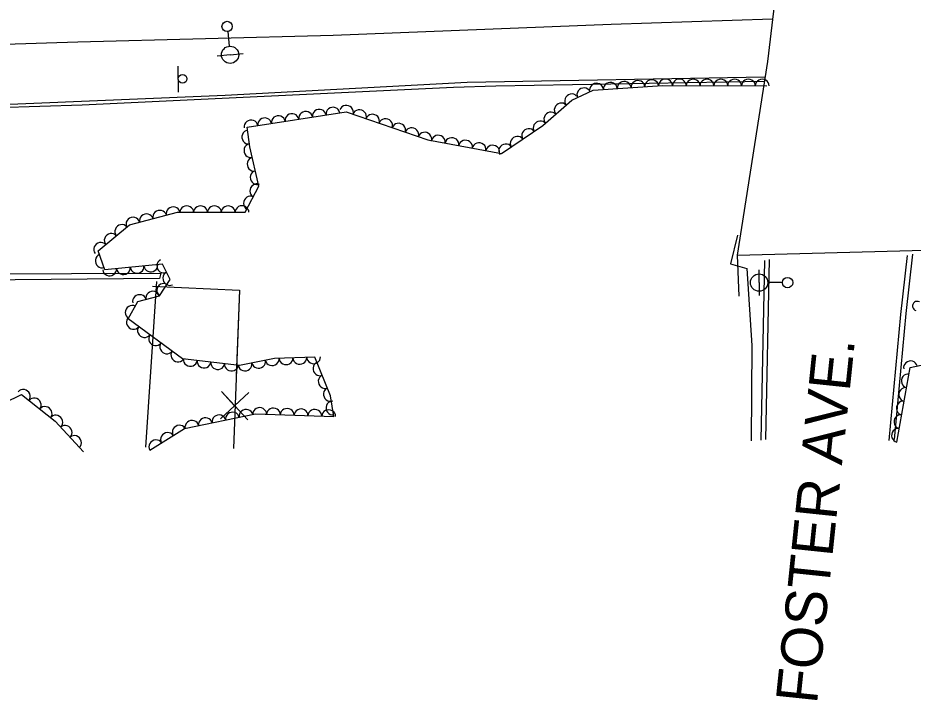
# Model space of a CAD drawing. Extents: x 1722896 to 1754269, y 648279 to 666297.
# Drawn here: x 1749059.6 to 1749318.8, y 652516.3 to 652713.8 of the extents above; entities that cross this region are included whole.
import ezdxf

# ---------------------------------------------------------------- set-up
doc = ezdxf.new("R2010")
doc.units = 0
for name, color, linetype in [('DESIGN - CENTERLINE - Proposed', 7, 'Continuous'), ('DESIGN - CENTERLINE - Proposed Text', 7, 'Continuous'), ('DESIGN - PUBLIC HEARING - Shapes', 7, 'Continuous'), ('DESIGN - SCRATCH - User 1', 7, 'Continuous'), ('DESIGN - SHEET - Linework', 7, 'Continuous'), ('SURVEY - CENTERLINE - Preliminary Text', 7, 'Continuous'), ('SURVEY - DTM - Breaklines', 7, 'Continuous'), ('SURVEY - VEGETATION - Features with Text', 7, 'Continuous')]:
    doc.layers.add(name, color=color, linetype=linetype)

msp = doc.modelspace()

# ---------------------------------------------------------------- linework, layer by layer
at = {"layer": 'DESIGN - CENTERLINE - Proposed'}
for points in [[(1749353.15, 652894.46), (1749298.98, 652893.03), (1749291.55, 652839.29), (1749281.3, 652740.92), (1749276.57, 652701.17), (1749267.86, 652645.07), (1749322.17, 652646.54), (1749330.9, 652723.19), (1749337.67, 652787.93), (1749342.06, 652831.07), (1749346.06, 652864.55), (1749353.15, 652894.46)], [(1749267.86, 652645.07), (1749268.28, 652633.21)]]:
    msp.add_lwpolyline(points, dxfattribs=at)
at = {"layer": 'DESIGN - CENTERLINE - Proposed Text'}
for points in [[(1749096.65, 652589.52), (1749099.78, 652637.5)], [(1749096.65, 652589.52), (1749099.78, 652637.5)], [(1749098.51, 652636.12), (1749123.68, 652634.98), (1749121.96, 652589.09)], [(1749098.51, 652636.12), (1749123.68, 652634.98), (1749122.75, 652610.2)], [(1749126.17, 652597.46), (1749118.48, 652605.65), (1749122.32, 652601.51), (1749126.47, 652605.35), (1749118.18, 652597.76)], [(1749122.15, 652594.11), (1749121.96, 652589.09)]]:
    msp.add_lwpolyline(points, dxfattribs=at)
at = {"layer": 'DESIGN - PUBLIC HEARING - Shapes'}
msp.add_line((1749106.09, 652692.33), (1749105.98, 652699.83), dxfattribs=at)
msp.add_circle((1749107.26, 652696.12), 1.25, dxfattribs=at)
at = {"layer": 'DESIGN - SCRATCH - User 1'}
for points in [[(1748904.34, 652684.03), (1748904.8, 652685.08), (1748927.31, 652684.7), (1749006.51, 652687.62), (1749057.21, 652688.79), (1749119.58, 652691.44), (1749189.68, 652695.21), (1749275.88, 652696.74)], [(1749275.67, 652695.39), (1749197.95, 652694.01), (1749185.68, 652693.6), (1749078.2, 652688.55), (1749029.07, 652686.95), (1748942.56, 652684.33), (1748904.34, 652684.03)], [(1748376.18, 652596.56), (1748375.76, 652598.14), (1748436.32, 652605.9), (1748512.12, 652615.42), (1748582.89, 652619.44), (1748783.53, 652630.76), (1748869.87, 652635.57), (1748946.5, 652639.99), (1749023.14, 652639.57), (1749100.91, 652639.89), (1749100.54, 652638.39), (1749037.77, 652637.76), (1748962.48, 652638.74), (1748944.26, 652638.39), (1748839.8, 652632.39), (1748595.31, 652618.53), (1748540.68, 652615.62), (1748510.65, 652613.61), (1748437.68, 652604.7), (1748376.18, 652596.56)]]:
    msp.add_lwpolyline(points, dxfattribs=at)
at = {"layer": 'SURVEY - CENTERLINE - Preliminary Text'}
for points in [[(1748260.86, 652629.23), (1748315.9, 652637.52), (1748407.18, 652650.17), (1748471.82, 652659.22), (1748573.73, 652672.48), (1748658.15, 652681.85), (1748746.01, 652690.16), (1748818.93, 652695.7), (1748885.7, 652700.49), (1748909.06, 652698.24), (1748918.93, 652693.59), (1748922.34, 652687.75), (1748921.77, 652684.77), (1748929.7, 652685.26), (1748931.21, 652690.64), (1748941.84, 652699.89), (1748951.36, 652702.78), (1749001.39, 652704.43), (1749076.95, 652706.85), (1749150.8, 652708.78), (1749231.38, 652711.93), (1749278.04, 652713.52)], [(1749277.06, 652643.83), (1749276.01, 652591.77)], [(1749311.79, 652591.44), (1749315.25, 652627.89), (1749317.16, 652645.04)], [(1749313.33, 652591.75), (1749316.79, 652628.2), (1749318.7, 652645.34)], [(1749275.74, 652643.58), (1749274.68, 652591.52)]]:
    msp.add_lwpolyline(points, dxfattribs=at)
at = {"layer": 'SURVEY - DTM - Breaklines'}
for p, q in [((1749120.3, 652709.82), (1749120.75, 652705.59)), ((1749121.01, 652703.1), (1749124.74, 652703.5)), ((1749121.01, 652703.1), (1749117.28, 652702.71)), ((1749274.18, 652637.15), (1749274.18, 652640.9)), ((1749274.18, 652637.15), (1749274.17, 652633.4)), ((1749280.93, 652637.14), (1749276.68, 652637.14))]:
    msp.add_line(p, q, dxfattribs=at)
for centre, radius in [((1749120.15, 652711.31), 1.5), ((1749121.01, 652703.1), 2.5), ((1749274.18, 652637.15), 2.5), ((1749282.43, 652637.14), 1.5)]:
    msp.add_circle(centre, radius, dxfattribs=at)
at = {"layer": 'SURVEY - VEGETATION - Features with Text'}
for points in [[(1749097.78, 652588.63), (1749107.78, 652594.91), (1749128.37, 652599.12), (1749151.04, 652598.38), (1749150.11, 652604.38), (1749145.51, 652615.58), (1749133.85, 652615.16), (1749123.75, 652613.18), (1749107.24, 652615.07), (1749091.49, 652626.62), (1749094.3, 652631.65), (1749100.58, 652633.29), (1749103.62, 652638.01), (1749101.45, 652642.46), (1749084.77, 652640.89), (1749082.79, 652646.33), (1749091.86, 652653.92), (1749105.75, 652657.5), (1749125.41, 652657.52), (1749129.3, 652665.07), (1749126.68, 652676.43), (1749125.94, 652682.14), (1749154.58, 652686.63), (1749178.23, 652678.5), (1749199.54, 652674.56), (1749211.57, 652682.59), (1749219.92, 652689.94), (1749226.15, 652692.91), (1749246.23, 652694.2), (1749276.45, 652694.16)], [(1749267.96, 652650.88), (1749265.9, 652642.63), (1749270.59, 652641.21), (1749272.08, 652618.97), (1749271.85, 652591.34)], [(1749314.05, 652590.98), (1749317.94, 652612.58), (1749325.61, 652614.26), (1749332.69, 652615.77), (1749339.19, 652617.69), (1749342.21, 652627), (1749340.35, 652633.29), (1749331.96, 652639.1), (1749327.09, 652641.47), (1749322.52, 652645.93)], [(1749041.39, 652589.17), (1749050.5, 652599.81), (1749060.64, 652604.74), (1749070.37, 652597.08), (1749078.57, 652588.12)]]:
    msp.add_lwpolyline(points, dxfattribs=at)
msp.add_arc((1749319.94, 652630.37), 1.35, 61.8258, 255.2455, dxfattribs=at)
for centre, major_axis in [((1749239.09, 652693.74), (2, 0.13)), ((1749243.08, 652693.99), (2, 0.13)), ((1749247.08, 652694.19), (2, 0)), ((1749251.08, 652694.19), (2, 0)), ((1749255.08, 652694.18), (2, 0)), ((1749259.08, 652694.18), (2, 0)), ((1749263.08, 652694.17), (2, 0)), ((1749267.08, 652694.17), (2, 0)), ((1749271.08, 652694.16), (2, 0)), ((1749275.08, 652694.16), (2, 0)), ((1749223.41, 652691.61), (1.8, 0.86)), ((1749227.11, 652692.97), (2, 0.13)), ((1749231.11, 652693.23), (2, 0.13)), ((1749235.1, 652693.48), (2, 0.13)), ((1749219.82, 652689.85), (1.5, 1.32)), ((1749150.76, 652686.03), (1.98, 0.31)), ((1749154.71, 652686.59), (1.89, -0.65)), ((1749216.82, 652687.21), (1.5, 1.32)), ((1749134.95, 652683.55), (1.98, 0.31)), ((1749138.9, 652684.17), (1.98, 0.31)), ((1749142.86, 652684.79), (1.98, 0.31)), ((1749146.81, 652685.41), (1.98, 0.31)), ((1749158.49, 652685.29), (1.89, -0.65)), ((1749162.27, 652683.99), (1.89, -0.65)), ((1749213.82, 652684.57), (1.5, 1.32)), ((1749127.05, 652682.31), (1.98, 0.31)), ((1749131, 652682.93), (1.98, 0.31)), ((1749166.05, 652682.69), (1.89, -0.65)), ((1749169.84, 652681.39), (1.89, -0.65)), ((1749210.73, 652682.03), (1.66, 1.11)), ((1749126.31, 652679.29), (-0.26, 1.98)), ((1749173.62, 652680.09), (1.89, -0.65)), ((1749177.4, 652678.79), (1.89, -0.65)), ((1749207.4, 652679.81), (1.66, 1.11)), ((1749181.3, 652677.93), (1.97, -0.36)), ((1749185.24, 652677.21), (1.97, -0.36)), ((1749189.17, 652676.48), (1.97, -0.36)), ((1749193.1, 652675.75), (1.97, -0.36)), ((1749200.75, 652675.37), (1.66, 1.11)), ((1749204.08, 652677.59), (1.66, 1.11)), ((1749126.93, 652675.34), (-0.45, 1.95)), ((1749197.04, 652675.03), (1.97, -0.36)), ((1749127.83, 652671.44), (-0.45, 1.95)), ((1749128.73, 652667.54), (-0.45, 1.95)), ((1749128.63, 652663.77), (0.92, 1.78)), ((1749126.8, 652660.22), (0.92, 1.78)), ((1749108.45, 652657.5), (2, 0)), ((1749112.45, 652657.51), (2, 0)), ((1749116.45, 652657.51), (2, 0)), ((1749120.45, 652657.51), (2, 0)), ((1749124.45, 652657.52), (2, 0)), ((1749096.74, 652655.18), (1.94, 0.5)), ((1749100.61, 652656.18), (1.94, 0.5)), ((1749104.49, 652657.18), (1.94, 0.5)), ((1749089.59, 652652.02), (1.53, 1.28)), ((1749092.87, 652654.18), (1.94, 0.5)), ((1749086.52, 652649.45), (1.53, 1.28)), ((1749083.46, 652646.88), (1.53, 1.28)), ((1749083.87, 652643.38), (-0.68, 1.88)), ((1749086.11, 652641.01), (-1.99, -0.19)), ((1749090.1, 652641.39), (-1.99, -0.19)), ((1749094.08, 652641.77), (-1.99, -0.19)), ((1749098.06, 652642.14), (-1.99, -0.19)), ((1749101.71, 652641.92), (-0.88, 1.8)), ((1749103.46, 652638.33), (-0.88, 1.8)), ((1749101.65, 652634.94), (1.08, 1.68)), ((1749094.75, 652631.76), (1.94, 0.5)), ((1749098.62, 652632.77), (1.94, 0.5)), ((1749092.57, 652628.56), (0.98, 1.75)), ((1749092.93, 652625.57), (-1.61, 1.18)), ((1749096.15, 652623.2), (-1.61, 1.18)), ((1749099.38, 652620.84), (-1.61, 1.18)), ((1749102.6, 652618.47), (-1.61, 1.18)), ((1749105.83, 652616.11), (-1.61, 1.18)), ((1749133.2, 652615.03), (-1.96, -0.38)), ((1749137.19, 652615.28), (-2, -0.07)), ((1749141.19, 652615.42), (-2, -0.07)), ((1749145.18, 652615.56), (-2, -0.07)), ((1749109.48, 652614.82), (-1.99, 0.23)), ((1749113.45, 652614.36), (-1.99, 0.23)), ((1749117.42, 652613.9), (-1.99, 0.23)), ((1749121.4, 652613.45), (-1.99, 0.23)), ((1749125.35, 652613.49), (-1.96, -0.38)), ((1749129.28, 652614.26), (-1.96, -0.38)), ((1749146.91, 652612.18), (-0.76, 1.85)), ((1749317.99, 652612.59), (1.95, 0.43)), ((1749148.43, 652608.48), (-0.76, 1.85)), ((1749317.24, 652608.7), (0.35, 1.97)), ((1749061.21, 652604.29), (1.57, -1.24)), ((1749149.95, 652604.78), (-0.76, 1.85)), ((1749316.53, 652604.76), (0.35, 1.97)), ((1749064.35, 652601.81), (1.57, -1.24)), ((1749150.66, 652600.85), (-0.31, 1.98)), ((1749315.82, 652600.82), (0.35, 1.97)), ((1749067.5, 652599.34), (1.57, -1.24)), ((1749121.69, 652597.75), (1.96, 0.4)), ((1749125.61, 652598.55), (1.96, 0.4)), ((1749129.55, 652599.08), (2, -0.06)), ((1749133.55, 652598.95), (2, -0.06)), ((1749137.54, 652598.82), (2, -0.06)), ((1749141.54, 652598.69), (2, -0.06)), ((1749145.54, 652598.56), (2, -0.06)), ((1749149.54, 652598.43), (2, -0.06)), ((1749070.6, 652596.83), (1.35, -1.48)), ((1749109.93, 652595.35), (1.96, 0.4)), ((1749113.85, 652596.15), (1.96, 0.4)), ((1749117.77, 652596.95), (1.96, 0.4)), ((1749315.12, 652596.88), (0.35, 1.97)), ((1749073.3, 652593.88), (1.35, -1.48)), ((1749106.25, 652593.95), (1.69, 1.06)), ((1749314.41, 652592.95), (0.35, 1.97)), ((1749076, 652590.92), (1.35, -1.48)), ((1749102.86, 652591.82), (1.69, 1.06)), ((1749099.48, 652589.7), (1.69, 1.06))]:
    msp.add_ellipse(centre, major_axis=major_axis, ratio=0.940188, start_param=0, end_param=3.141593, dxfattribs=at)

# ---------------------------------------------------------------- texts
at = {"layer": 'DESIGN - SHEET - Linework'}
msp.add_text('FOSTER AVE.', height=12, rotation=84.0274, dxfattribs=at).set_placement((1749290.91, 652514.98))

doc.saveas('drawing.dxf')
